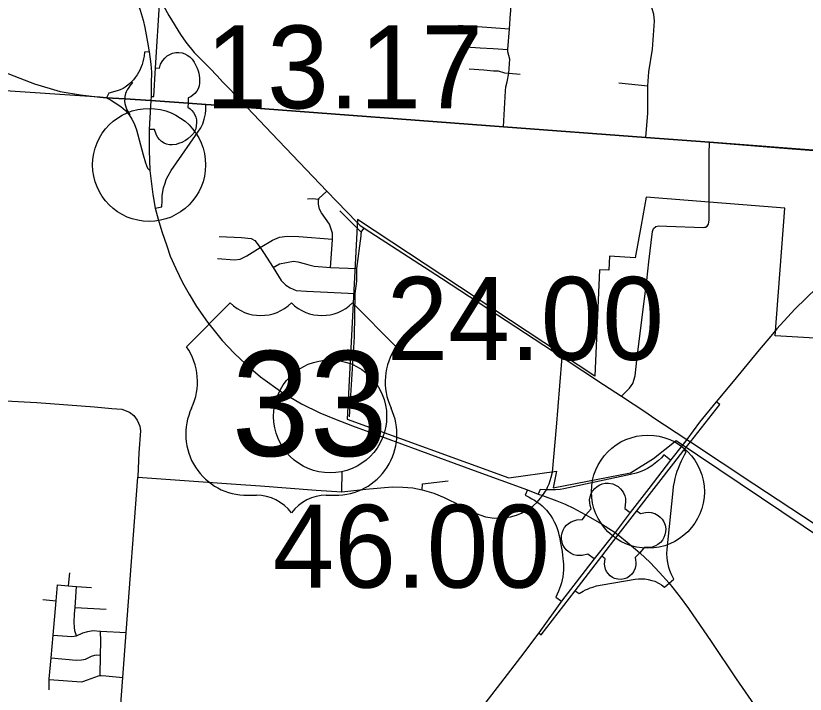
# Model space of a CAD drawing. Extents: x 1659811 to 1934326, y 644115 to 934867.
# Drawn here: x 1848780 to 1859259, y 690876 to 699875 of the extents above; entities that cross this region are included whole.
import ezdxf

# ---------------------------------------------------------------- set-up
doc = ezdxf.new("R2010")
doc.units = 0
for name, color, linetype in [('Default', 7, 'Continuous'), ('GM_X_City_Street', 7, 'Continuous'), ('GM_X_Corporation', 7, 'Continuous'), ('GM_X_County_Road', 7, 'Continuous'), ('GM_X_Interchange_Ramps', 7, 'Continuous'), ('GM_X_Interstate_Route', 7, 'Continuous'), ('GM_X_State_Route', 7, 'Continuous'), ('GM_X_Township', 7, 'Continuous'), ('GM_X_Township_Road', 7, 'Continuous'), ('GM_X_US_Route', 7, 'Continuous'), ('GM_X_US_Shield', 7, 'Continuous')]:
    doc.layers.add(name, color=color, linetype=linetype)

msp = doc.modelspace()

# ---------------------------------------------------------------- linework, layer by layer
at = {"layer": 'Default'}
for centre in [(1850549, 697897), (1852953, 694561), (1857171, 693562)]:
    msp.add_circle(centre, 750, dxfattribs=at)
at = {"layer": 'GM_X_City_Street'}
for points in [[(1857145, 698259), (1857170, 698583), (1857169, 698948), (1857184, 699134), (1857231, 699431), (1857259, 699804), (1857249, 699895), (1857229, 699967), (1857208, 700035), (1857169, 700094), (1857080, 700196), (1856968, 700288), (1856856, 700378), (1856744, 700491), (1856675, 700592), (1856638, 700700), (1856620, 700791), (1856620, 700912), (1856665, 701522), (1856674, 701630)], [(1849867, 701592), (1850195, 700957), (1850364, 700666), (1850478, 700471), (1850690, 700101), (1850811, 699879), (1850968, 699627), (1851039, 699524), (1851149, 699388), (1851369, 699167), (1851504, 699020)], [(1855252, 698403), (1855280, 698879), (1855286, 698935), (1855303, 699001), (1855327, 699116), (1855338, 699302), (1855310, 699399), (1855312, 699429), (1855333, 699701), (1855348, 699907), (1855351, 699938), (1855357, 700070), (1855345, 700130), (1855340, 700150)], [(1854656, 699751), (1855033, 699726), (1855333, 699701)], [(1854756, 699463), (1854946, 699451), (1855117, 699443), (1855312, 699429)], [(1854798, 699171), (1854992, 699159), (1855123, 699147), (1855185, 699147), (1855266, 699120), (1855327, 699116)], [(1855327, 699116), (1855474, 699100)], [(1851504, 699020), (1851505, 699019), (1851634, 698889), (1851709, 698806), (1851851, 698657)], [(1856783, 698984), (1857169, 698948)], [(1851066, 698715), (1851304, 698698), (1851445, 698688), (1851851, 698657)], [(1851851, 698657), (1855252, 698403), (1857145, 698259), (1857989, 698197), (1859028, 698117)], [(1851851, 698657), (1851851, 698657), (1852179, 698315)], [(1852179, 698315), (1852911, 697550), (1853309, 697139)], [(1857987, 698144), (1857989, 698197)], [(1859028, 698117), (1861107, 697956)], [(1857983, 697409), (1857984, 697771), (1857985, 697987)], [(1852958, 696536), (1852986, 696905), (1852985, 696911), (1852984, 696991), (1852944, 697111), (1852839, 697260), (1852811, 697308), (1852799, 697378), (1852799, 697430), (1852802, 697444), (1852803, 697450), (1852911, 697550)], [(1852651, 697447), (1852715, 697451), (1852802, 697444)], [(1853081, 697289), (1853368, 697000)], [(1851458, 696657), (1851682, 696638), (1851758, 696646), (1851846, 696692), (1852022, 696800), (1852187, 696901), (1852281, 696937), (1852383, 696953), (1852535, 696948), (1852985, 696911)], [(1851479, 696946), (1851777, 696933), (1851905, 696922), (1851955, 696894), (1852022, 696800), (1852069, 696735), (1852196, 696535), (1852304, 696362), (1852363, 696300), (1852421, 696267), (1852501, 696229), (1852637, 696221), (1853283, 696193)], [(1852196, 696535), (1852280, 696586), (1852466, 696620), (1852522, 696612), (1852610, 696589), (1852672, 696571), (1852742, 696555), (1852958, 696536), (1853305, 696525)], [(1848221, 694789), (1849057, 694744), (1849826, 694689), (1850056, 694666), (1850187, 694655), (1850289, 694618), (1850349, 694573), (1850391, 694510), (1850425, 694430), (1850437, 694368), (1850414, 694078), (1850400, 693765)], [(1849993, 688339), (1850200, 691096), (1850245, 691692), (1850400, 693755)], [(1850400, 693765), (1850400, 693755), (1851641, 693666), (1852030, 693638), (1852768, 693581), (1853106, 693559), (1853426, 693595), (1853777, 693626), (1853916, 693623), (1854051, 693612), (1854173, 693588), (1854330, 693541), (1854466, 693487), (1854547, 693446), (1854604, 693417), (1854842, 693292), (1855015, 693230), (1855133, 693212), (1855255, 693216), (1855345, 693230), (1855427, 693251), (1855502, 693281), (1855571, 693319), (1855608, 693346)], [(1853106, 693559), (1853114, 693829)], [(1855839, 693624), (1855860, 693668), (1855888, 693755), (1855906, 693822)], [(1854173, 693588), (1854180, 693668), (1854521, 693704)], [(1855608, 693346), (1855646, 693373), (1855702, 693424), (1855747, 693477), (1855774, 693512), (1855823, 693588), (1855833, 693609), (1855839, 693624)], [(1849479, 692314), (1849496, 692486)], [(1849223, 690935), (1849225, 691071), (1849225, 691081), (1849248, 691356), (1849274, 691657), (1849314, 692113), (1849332, 692325)], [(1849332, 692325), (1849479, 692314), (1849587, 692305), (1849786, 692289)], [(1849585, 691648), (1849565, 691716), (1849559, 691766), (1849553, 691827), (1849560, 691943), (1849567, 692026), (1849587, 692305)], [(1849139, 692134), (1849314, 692113)], [(1849567, 692026), (1849979, 692005)], [(1849274, 691657), (1849523, 691640), (1849585, 691648), (1849668, 691691), (1849736, 691707), (1849802, 691719), (1849906, 691711), (1850245, 691692)], [(1849900, 691122), (1849905, 691395), (1849909, 691573), (1849906, 691711)], [(1849248, 691356), (1849581, 691327), (1849651, 691331), (1849703, 691342), (1849783, 691380), (1849831, 691394), (1849855, 691398), (1849905, 691395)], [(1849225, 691071), (1849650, 691041), (1849672, 691043), (1849732, 691067), (1849878, 691120), (1849900, 691122), (1849914, 691124), (1849974, 691120), (1850200, 691096), (1850206, 691095)]]:
    msp.add_lwpolyline(points, dxfattribs=at)
at = {"layer": 'GM_X_Corporation'}
msp.add_lwpolyline([(1860208, 695548), (1858861, 695628), (1858988, 697325), (1857149, 697469), (1857080, 697099), (1857004, 696664), (1856661, 696687), (1856651, 696499), (1856528, 696506), (1856467, 695096), (1853314, 697174), (1853177, 694526), (1855327, 693748), (1855956, 693835), (1855915, 693614), (1856939, 693814), (1857245, 694003), (1857547, 694243), (1860080, 692538)], dxfattribs=at)
at = {"layer": 'GM_X_County_Road'}
for points in [[(1857985, 698039), (1857986, 698098), (1857987, 698144)], [(1857985, 697987), (1857985, 698039)], [(1856820, 694829), (1856925, 694935), (1856972, 694999), (1857000, 695099), (1857025, 695306), (1857091, 695843), (1857155, 696362), (1857185, 696611), (1857233, 697014), (1857246, 697052), (1857275, 697079), (1857314, 697088), (1857423, 697085), (1857904, 697069), (1857923, 697070), (1857934, 697071), (1857960, 697085), (1857977, 697109), (1857982, 697138), (1857983, 697170), (1857983, 697409)], [(1853309, 697139), (1853349, 697097), (1853405, 697056), (1854433, 696395), (1856032, 695346), (1856581, 694984), (1856820, 694829), (1857143, 694619), (1857252, 694544), (1857686, 694254), (1857735, 694222), (1858576, 693668), (1859390, 693133), (1859891, 692817), (1860116, 692685), (1860212, 692629), (1860303, 692586), (1860649, 692444), (1860916, 692337)]]:
    msp.add_lwpolyline(points, dxfattribs=at)
at = {"layer": 'GM_X_Interchange_Ramps'}
for points in [[(1850577, 698807), (1850612, 698806), (1850634, 699185), (1850690, 700101)], [(1850552, 699397), (1850490, 699391), (1850485, 699339), (1850477, 699303), (1850468, 699264), (1850458, 699231), (1850446, 699199), (1850426, 699155), (1850409, 699121), (1850390, 699092), (1850366, 699057), (1850342, 699028), (1850317, 699001), (1850294, 698979), (1850266, 698955), (1850233, 698930), (1850205, 698912), (1850165, 698894), (1850125, 698879), (1850013, 698847), (1849986, 698787)], [(1850634, 699185), (1850686, 699182), (1850700, 699234), (1850733, 699284), (1850757, 699315), (1850789, 699343), (1850823, 699364), (1850862, 699380), (1850904, 699388), (1850944, 699390), (1850990, 699383), (1851024, 699372), (1851057, 699355), (1851090, 699331), (1851120, 699300), (1851146, 699260), (1851170, 699218), (1851186, 699181), (1851199, 699147), (1851209, 699115), (1851220, 699054), (1851220, 698982), (1851214, 698945), (1851202, 698908), (1851183, 698874), (1851158, 698843), (1851132, 698821), (1851102, 698801), (1851070, 698788), (1851066, 698715)], [(1850317, 699001), (1850329, 698989), (1850312, 698970), (1850293, 698945), (1850280, 698925), (1850260, 698895), (1850245, 698866), (1850236, 698844), (1850228, 698805), (1850226, 698773)], [(1850226, 698773), (1850224, 698741), (1850229, 698711), (1850236, 698682), (1850245, 698655), (1850255, 698630), (1850269, 698604), (1850281, 698584), (1850293, 698567), (1850285, 698562)], [(1851066, 698715), (1851063, 698665), (1851093, 698642), (1851117, 698620), (1851140, 698592), (1851158, 698561), (1851171, 698529), (1851178, 698494), (1851180, 698454), (1851170, 698378), (1851153, 698339), (1851137, 698314), (1851110, 698283), (1851065, 698244), (1851031, 698222), (1850982, 698196), (1850941, 698180), (1850910, 698170), (1850856, 698162), (1850820, 698164), (1850781, 698174), (1850750, 698187), (1850716, 698209), (1850689, 698233), (1850666, 698262), (1850648, 698294), (1850621, 698369), (1850552, 698369)], [(1850632, 697323), (1850720, 697339), (1850721, 697422), (1850723, 697485), (1850733, 697546), (1850742, 697593), (1850762, 697653), (1850778, 697702), (1850802, 697753), (1850841, 697821), (1851235, 698387), (1851261, 698443), (1851281, 698506), (1851297, 698574), (1851303, 698625), (1851303, 698658), (1851304, 698698)], [(1855721, 691691), (1855756, 691664), (1856207, 692249), (1856560, 692706), (1856777, 692989), (1857026, 693309), (1857514, 693941), (1857648, 694112), (1857735, 694222), (1858124, 694717), (1858076, 694754)], [(1857455, 692349), (1857517, 692402), (1857501, 692430), (1857481, 692474), (1857464, 692517), (1857451, 692557), (1857441, 692599), (1857432, 692644), (1857427, 692685), (1857424, 692736), (1857426, 692798), (1857507, 693574), (1857513, 693629), (1857523, 693689), (1857534, 693739), (1857547, 693789), (1857560, 693833), (1857576, 693876), (1857599, 693933), (1857618, 693973), (1857656, 694053), (1857678, 694089), (1857648, 694112)], [(1857471, 693980), (1857383, 694049), (1857351, 694013), (1857313, 693977), (1857269, 693939), (1857223, 693907), (1857165, 693871), (1857123, 693849), (1857068, 693825), (1857015, 693807), (1856942, 693788), (1856057, 693600), (1856006, 693592), (1855946, 693588), (1855823, 693588), (1855739, 693589), (1855716, 693531)], [(1856349, 693257), (1856418, 693335), (1856405, 693378), (1856399, 693414), (1856398, 693453), (1856405, 693494), (1856420, 693537), (1856437, 693568), (1856468, 693605), (1856498, 693631), (1856534, 693652), (1856566, 693665), (1856602, 693673), (1856650, 693675), (1856706, 693665), (1856742, 693650), (1856776, 693630), (1856808, 693602), (1856831, 693575), (1856848, 693546), (1856864, 693507), (1856872, 693471), (1856875, 693433), (1856865, 693340), (1856934, 693285)], [(1855571, 693587), (1855542, 693517), (1855596, 693488), (1855631, 693468), (1855665, 693448), (1855702, 693424), (1855736, 693400), (1855766, 693375), (1855793, 693349), (1855824, 693316), (1855855, 693278), (1855882, 693241), (1855904, 693206), (1855928, 693162), (1855947, 693122), (1855967, 693072), (1855979, 693035), (1855990, 692990), (1856000, 692944), (1856008, 692906), (1856016, 692862), (1856024, 692811), (1856031, 692768), (1856037, 692718), (1856042, 692677), (1856046, 692641), (1856050, 692599), (1856051, 692559), (1856051, 692526), (1856047, 692478), (1856041, 692433), (1856033, 692393), (1856023, 692355), (1856010, 692312), (1855985, 692241), (1855951, 692163), (1856025, 692109)], [(1856457, 692670), (1856372, 692735), (1856299, 692717), (1856266, 692714), (1856228, 692717), (1856188, 692726), (1856152, 692741), (1856113, 692767), (1856087, 692791), (1856063, 692823), (1856044, 692857), (1856032, 692893), (1856025, 692933), (1856026, 692976), (1856033, 693015), (1856047, 693052), (1856066, 693086), (1856092, 693118), (1856119, 693142), (1856151, 693162), (1856186, 693177), (1856228, 693187), (1856302, 693192), (1856349, 693257)], [(1857026, 693309), (1857073, 693272), (1857137, 693287), (1857176, 693290), (1857214, 693286), (1857264, 693271), (1857309, 693246), (1857335, 693224), (1857359, 693199), (1857382, 693162), (1857399, 693117), (1857407, 693070), (1857406, 693028), (1857398, 692990), (1857384, 692953), (1857363, 692917), (1857339, 692889), (1857305, 692861), (1857271, 692842), (1857226, 692827), (1857186, 692821), (1857120, 692821), (1857063, 692753)], [(1857063, 692753), (1857004, 692689), (1857008, 692658), (1857011, 692624), (1857009, 692590), (1857001, 692548), (1856981, 692500), (1856959, 692469), (1856929, 692440), (1856890, 692417), (1856856, 692404), (1856815, 692398), (1856770, 692400), (1856729, 692411), (1856702, 692424), (1856668, 692448), (1856642, 692475), (1856622, 692505), (1856608, 692536), (1856599, 692572), (1856597, 692607), (1856603, 692672), (1856560, 692706)], [(1856207, 692249), (1856257, 692211), (1856312, 692242), (1856343, 692258), (1856371, 692271), (1856406, 692285), (1856439, 692297), (1856487, 692311), (1856565, 692328), (1857003, 692400), (1857047, 692406), (1857092, 692407), (1857131, 692405), (1857176, 692398), (1857224, 692386), (1857262, 692373), (1857319, 692346), (1857353, 692325), (1857390, 692296), (1857455, 692349)]]:
    msp.add_lwpolyline(points, dxfattribs=at)
at = {"layer": 'GM_X_Interstate_Route'}
for points in [[(1861145, 697954), (1860646, 697483), (1860184, 697039), (1859820, 696695), (1859416, 696269), (1859123, 695983), (1858883, 695722), (1858802, 695627)], [(1858802, 695627), (1858649, 695446), (1858305, 695024), (1858076, 694754)], [(1858076, 694754), (1857858, 694483), (1857686, 694254), (1857625, 694176)], [(1857625, 694176), (1857471, 693980), (1857185, 693604), (1856934, 693285), (1856737, 693020)], [(1856737, 693020), (1856457, 692670), (1856025, 692109), (1855721, 691691)], [(1855721, 691691), (1855482, 691365), (1854785, 690465), (1854227, 689720), (1853491, 688775), (1852994, 688113)]]:
    msp.add_lwpolyline(points, dxfattribs=at)
at = {"layer": 'GM_X_State_Route'}
for points in [[(1846785, 699564), (1846945, 699577), (1847080, 699582), (1847207, 699575), (1847327, 699565), (1847487, 699540), (1847679, 699502), (1847767, 699479), (1847857, 699451), (1848037, 699391), (1848271, 699295), (1848520, 699171), (1848697, 699099), (1849026, 698973), (1849371, 698873), (1849638, 698825), (1849895, 698797), (1849986, 698787), (1849994, 698783)], [(1849986, 698787), (1850226, 698773), (1850573, 698753), (1851066, 698715)], [(1849994, 698783), (1850036, 698761), (1850101, 698720), (1850173, 698672), (1850237, 698617), (1850285, 698562), (1850321, 698506), (1850352, 698445), (1850383, 698363), (1850469, 698032), (1850501, 697924), (1850528, 697856), (1850559, 697821)]]:
    msp.add_lwpolyline(points, dxfattribs=at)
at = {"layer": 'GM_X_Township'}
msp.add_lwpolyline([(1861145, 697954), (1857989, 698197), (1857145, 698259), (1855252, 698403), (1851851, 698657), (1851445, 698688), (1851304, 698698), (1851066, 698715), (1850573, 698753), (1850226, 698773), (1849986, 698787), (1849895, 698797), (1848502, 698887)], dxfattribs=at)
at = {"layer": 'GM_X_Township_Road'}
for points in [[(1853209, 694555), (1853274, 695617), (1853283, 696193), (1853307, 696353), (1853305, 696525), (1853363, 696955), (1853366, 696989), (1853368, 697000), (1853372, 697017), (1853405, 697056)], [(1855906, 693822), (1855957, 694417), (1856002, 694965), (1856032, 695346)]]:
    msp.add_lwpolyline(points, dxfattribs=at)
at = {"layer": 'GM_X_US_Route'}
for points in [[(1848991, 703146), (1849283, 702627), (1849609, 702055), (1849799, 701717), (1849867, 701592), (1849901, 701400), (1850113, 700826), (1850189, 700611), (1850340, 700213), (1850429, 699950), (1850472, 699817), (1850494, 699720), (1850528, 699527), (1850552, 699397), (1850571, 699235), (1850580, 699127), (1850579, 698979), (1850577, 698807)], [(1850577, 698807), (1850573, 698753), (1850552, 698369), (1850551, 698093), (1850559, 697821)], [(1850559, 697821), (1850598, 697503), (1850632, 697323), (1850668, 697177), (1850717, 697015), (1850783, 696822), (1850831, 696685), (1850905, 696521), (1850994, 696337), (1851080, 696182), (1851178, 696019), (1851326, 695812), (1851521, 695567), (1851680, 695400), (1851834, 695253), (1852028, 695087), (1852327, 694875), (1852574, 694729), (1852814, 694608), (1853010, 694527), (1853248, 694435), (1854117, 694119), (1854863, 693845), (1855571, 693587), (1855716, 693531), (1855774, 693512), (1855963, 693442), (1856072, 693395), (1856184, 693343), (1856282, 693292), (1856349, 693257), (1856410, 693221), (1856556, 693135), (1856652, 693074)], [(1856652, 693074), (1856737, 693020), (1856777, 692989), (1856897, 692893), (1857063, 692753), (1857202, 692621), (1857327, 692490), (1857455, 692349), (1857598, 692163), (1857712, 692012), (1858010, 691573), (1858344, 691078), (1858661, 690619), (1858855, 690377), (1859060, 690138), (1859236, 689954), (1859458, 689742), (1860265, 689050), (1860305, 689015), (1860836, 688560), (1861015, 688403)]]:
    msp.add_lwpolyline(points, dxfattribs=at)
at = {"layer": 'GM_X_US_Shield'}
for p, q in [((1851626, 696066), (1851045, 695486)), ((1853830, 695486), (1853250, 696066)), ((1851858, 693514), (1851974, 693514)), ((1852902, 693514), (1853018, 693514))]:
    msp.add_line(p, q, dxfattribs=at)
for centre, radius, start, end in [((1852032, 696480), 580, 225.573, 314.427), ((1852844, 696480), 580, 225.573, 314.427), ((1850380, 695020), 812, 334.5471, 35.0009), ((1854495, 695020), 812, 144.9991, 205.4529), ((1851848, 694326), 812, 154.8319, 270.6383), ((1853027, 694326), 812, 269.3617, 25.1681), ((1851974, 692934), 580, 36.8699, 90), ((1852902, 692934), 580, 90, 143.1301)]:
    msp.add_arc(centre, radius, start, end, dxfattribs=at)

# ---------------------------------------------------------------- texts
at = {"layer": 'Default'}
for s, p in [('13.17', (1851299, 698647)), ('24.00', (1853703, 695311)), ('46.00', (1852190, 692289))]:
    msp.add_text(s, height=1100, dxfattribs=at).set_placement(p)
at = {"layer": 'GM_X_US_Shield'}
msp.add_text('33', height=1392.2, dxfattribs=at).set_placement((1851645, 694036))

doc.saveas('drawing.dxf')
